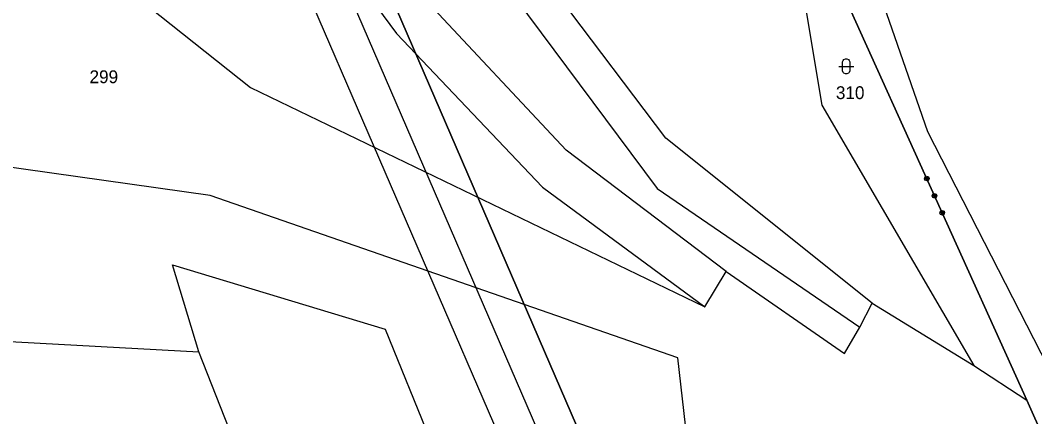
# Model space of a CAD drawing. Extents: x -866656 to -858817, y -1041816 to -1038653.
# Drawn here: x -865224.8 to -865090.2, y -1040665.3 to -1040612.8 of the extents above; entities that cross this region are included whole.
import ezdxf

# ---------------------------------------------------------------- set-up
doc = ezdxf.new("R2010")
doc.units = 0
for name, color, linetype in [('tisk ramy', 7, 'Continuous'), ('Vrstva 1', 7, 'Continuous'), ('Vrstva 3', 7, 'Continuous')]:
    doc.layers.add(name, color=color, linetype=linetype)

msp = doc.modelspace()

# ---------------------------------------------------------------- linework, layer by layer
at = {"layer": 'tisk ramy'}
for points in [[(-865224.28, -1040522.07), (-864724.07, -1041678.52), (-864451.49, -1041560.62), (-864951.69, -1040404.17)], [(-864954.3, -1040410.74), (-864458.06, -1041558.01), (-864721.47, -1041671.94), (-865217.7, -1040524.67)], [(-865211.14, -1040527.28), (-864800.25, -1041477.22), (-864546.01, -1041367.26), (-864956.9, -1040417.31)], [(-864956.9, -1040417.31), (-864546.01, -1041367.26), (-864800.25, -1041477.22), (-865211.14, -1040527.28)]]:
    msp.add_lwpolyline(points, close=True, dxfattribs=at)
at = {"layer": 'Vrstva 1'}
for p, q in [((-865131.58, -1040545.67), (-865118.39, -1040624.02)), ((-865203.36, -1040575.81), (-865174.84, -1040614.5)), ((-865139.1, -1040628.37), (-865157.14, -1040604.48)), ((-865161.65, -1040606.31), (-865140.27, -1040635.05)), ((-865209.74, -1040609.32), (-865194.21, -1040621.68)), ((-865104.32, -1040627.56), (-865110.9, -1040608.66)), ((-865152.35, -1040629.99), (-865171.21, -1040609.76)), ((-865174.84, -1040614.5), (-865155.47, -1040634.88)), ((-865115.67, -1040618.27), (-865115.57, -1040618.07)), ((-865115.67, -1040619.47), (-865115.67, -1040618.27)), ((-865115.57, -1040618.07), (-865115.47, -1040617.97)), ((-865115.47, -1040617.97), (-865115.27, -1040617.87)), ((-865115.27, -1040617.87), (-865115.07, -1040617.87)), ((-865115.07, -1040617.87), (-865114.87, -1040617.97)), ((-865114.87, -1040617.97), (-865114.77, -1040618.07)), ((-865114.77, -1040618.07), (-865114.67, -1040618.27)), ((-865114.67, -1040618.27), (-865114.67, -1040619.47)), ((-865116.17, -1040618.87), (-865114.17, -1040618.87)), ((-865115.57, -1040619.67), (-865115.67, -1040619.47)), ((-865115.47, -1040619.77), (-865115.57, -1040619.67)), ((-865115.27, -1040619.87), (-865115.47, -1040619.77)), ((-865115.07, -1040619.87), (-865115.27, -1040619.87)), ((-865114.87, -1040619.77), (-865115.07, -1040619.87)), ((-865114.77, -1040619.67), (-865114.87, -1040619.77)), ((-865114.67, -1040619.47), (-865114.77, -1040619.67)), ((-865194.21, -1040621.68), (-865133.92, -1040650.75)), ((-865118.39, -1040624.02), (-865098.24, -1040658.51)), ((-865087.43, -1040660.54), (-865104.32, -1040627.56)), ((-865111.71, -1040650.25), (-865139.1, -1040628.37)), ((-865199.55, -1040635.99), (-865236.13, -1040630.81)), ((-865131.08, -1040646.08), (-865152.35, -1040629.99)), ((-865155.47, -1040634.88), (-865133.92, -1040650.75)), ((-865137.49, -1040657.51), (-865199.55, -1040635.99)), ((-865140.27, -1040635.05), (-865113.38, -1040653.43)), ((-865201.05, -1040656.71), (-865204.56, -1040645.18)), ((-865204.56, -1040645.18), (-865176.34, -1040653.7)), ((-865133.92, -1040650.75), (-865131.08, -1040646.08)), ((-865131.08, -1040646.08), (-865115.38, -1040656.94)), ((-865113.38, -1040653.43), (-865111.71, -1040650.25)), ((-865111.71, -1040650.25), (-865098.24, -1040658.51)), ((-865176.34, -1040653.7), (-865154.84, -1040706.39)), ((-865115.38, -1040656.94), (-865113.38, -1040653.43)), ((-865244.81, -1040654.37), (-865201.05, -1040656.71)), ((-865181.81, -1040705.43), (-865201.05, -1040656.71)), ((-865132.98, -1040697.44), (-865137.49, -1040657.51)), ((-865098.24, -1040658.51), (-865091.19, -1040663.11))]:
    msp.add_line(p, q, dxfattribs=at)
at = {"layer": 'Vrstva 3'}
for p, q in [((-865115.64, -1040609.11), (-865091.19, -1040663.11)), ((-865091.19, -1040663.11), (-865115.64, -1040609.11)), ((-865104.8, -1040633.77), (-865104.7, -1040633.51)), ((-865104.8, -1040633.77), (-865104.7, -1040633.51)), ((-865104.7, -1040633.51), (-865104.52, -1040633.43)), ((-865104.7, -1040633.51), (-865104.52, -1040633.43)), ((-865104.48, -1040633.52), (-865104.66, -1040633.6)), ((-865104.48, -1040633.52), (-865104.66, -1040633.6)), ((-865104.52, -1040633.43), (-865104.26, -1040633.53)), ((-865104.52, -1040633.43), (-865104.26, -1040633.53)), ((-865104.26, -1040633.53), (-865104.17, -1040633.71)), ((-865104.26, -1040633.53), (-865104.17, -1040633.71)), ((-865104.72, -1040633.96), (-865104.8, -1040633.77)), ((-865104.72, -1040633.96), (-865104.8, -1040633.77)), ((-865104.45, -1040634.06), (-865104.72, -1040633.96)), ((-865104.45, -1040634.06), (-865104.72, -1040633.96)), ((-865104.71, -1040633.73), (-865104.35, -1040633.57)), ((-865104.71, -1040633.73), (-865104.35, -1040633.57)), ((-865104.66, -1040633.6), (-865104.71, -1040633.73)), ((-865104.66, -1040633.6), (-865104.71, -1040633.73)), ((-865104.31, -1040633.66), (-865104.67, -1040633.82)), ((-865104.31, -1040633.66), (-865104.67, -1040633.82)), ((-865104.26, -1040633.75), (-865104.63, -1040633.92)), ((-865104.26, -1040633.75), (-865104.63, -1040633.92)), ((-865104.63, -1040633.92), (-865104.5, -1040633.96)), ((-865104.63, -1040633.92), (-865104.5, -1040633.96)), ((-865104.5, -1040633.96), (-865104.31, -1040633.88)), ((-865104.5, -1040633.96), (-865104.31, -1040633.88)), ((-865104.27, -1040633.97), (-865104.45, -1040634.06)), ((-865104.27, -1040633.97), (-865104.45, -1040634.06)), ((-865104.35, -1040633.57), (-865104.26, -1040633.75)), ((-865104.35, -1040633.57), (-865104.26, -1040633.75)), ((-865104.17, -1040633.71), (-865104.27, -1040633.97)), ((-865104.17, -1040633.71), (-865104.27, -1040633.97)), ((-865103.77, -1040636.05), (-865103.67, -1040635.79)), ((-865103.77, -1040636.05), (-865103.67, -1040635.79)), ((-865103.69, -1040636.23), (-865103.77, -1040636.05)), ((-865103.69, -1040636.23), (-865103.77, -1040636.05)), ((-865103.42, -1040636.33), (-865103.69, -1040636.23)), ((-865103.42, -1040636.33), (-865103.69, -1040636.23)), ((-865103.68, -1040636.01), (-865103.32, -1040635.84)), ((-865103.68, -1040636.01), (-865103.32, -1040635.84)), ((-865103.63, -1040635.88), (-865103.68, -1040636.01)), ((-865103.63, -1040635.88), (-865103.68, -1040636.01)), ((-865103.67, -1040635.79), (-865103.49, -1040635.7)), ((-865103.67, -1040635.79), (-865103.49, -1040635.7)), ((-865103.27, -1040635.94), (-865103.64, -1040636.1)), ((-865103.27, -1040635.94), (-865103.64, -1040636.1)), ((-865103.45, -1040635.8), (-865103.63, -1040635.88)), ((-865103.45, -1040635.8), (-865103.63, -1040635.88)), ((-865103.23, -1040636.03), (-865103.6, -1040636.19)), ((-865103.23, -1040636.03), (-865103.6, -1040636.19)), ((-865103.6, -1040636.19), (-865103.46, -1040636.24)), ((-865103.6, -1040636.19), (-865103.46, -1040636.24)), ((-865103.49, -1040635.7), (-865103.22, -1040635.8)), ((-865103.49, -1040635.7), (-865103.22, -1040635.8)), ((-865103.46, -1040636.24), (-865103.28, -1040636.16)), ((-865103.46, -1040636.24), (-865103.28, -1040636.16)), ((-865103.32, -1040635.84), (-865103.23, -1040636.03)), ((-865103.32, -1040635.84), (-865103.23, -1040636.03)), ((-865103.14, -1040635.99), (-865103.24, -1040636.25)), ((-865103.14, -1040635.99), (-865103.24, -1040636.25)), ((-865103.22, -1040635.8), (-865103.14, -1040635.99)), ((-865103.22, -1040635.8), (-865103.14, -1040635.99)), ((-865103.24, -1040636.25), (-865103.42, -1040636.33)), ((-865103.24, -1040636.25), (-865103.42, -1040636.33)), ((-865102.74, -1040638.33), (-865102.64, -1040638.06)), ((-865102.74, -1040638.33), (-865102.64, -1040638.06)), ((-865102.66, -1040638.51), (-865102.74, -1040638.33)), ((-865102.66, -1040638.51), (-865102.74, -1040638.33)), ((-865102.39, -1040638.61), (-865102.66, -1040638.51)), ((-865102.39, -1040638.61), (-865102.66, -1040638.51)), ((-865102.65, -1040638.29), (-865102.28, -1040638.12)), ((-865102.65, -1040638.29), (-865102.28, -1040638.12)), ((-865102.6, -1040638.16), (-865102.65, -1040638.29)), ((-865102.6, -1040638.16), (-865102.65, -1040638.29)), ((-865102.64, -1040638.06), (-865102.46, -1040637.98)), ((-865102.64, -1040638.06), (-865102.46, -1040637.98)), ((-865102.24, -1040638.21), (-865102.61, -1040638.38)), ((-865102.24, -1040638.21), (-865102.61, -1040638.38)), ((-865102.42, -1040638.07), (-865102.6, -1040638.16)), ((-865102.42, -1040638.07), (-865102.6, -1040638.16)), ((-865102.2, -1040638.3), (-865102.57, -1040638.47)), ((-865102.2, -1040638.3), (-865102.57, -1040638.47)), ((-865102.57, -1040638.47), (-865102.43, -1040638.52)), ((-865102.57, -1040638.47), (-865102.43, -1040638.52)), ((-865102.46, -1040637.98), (-865102.19, -1040638.08)), ((-865102.46, -1040637.98), (-865102.19, -1040638.08)), ((-865102.43, -1040638.52), (-865102.25, -1040638.44)), ((-865102.43, -1040638.52), (-865102.25, -1040638.44)), ((-865102.21, -1040638.53), (-865102.39, -1040638.61)), ((-865102.21, -1040638.53), (-865102.39, -1040638.61)), ((-865102.28, -1040638.12), (-865102.2, -1040638.3)), ((-865102.28, -1040638.12), (-865102.2, -1040638.3)), ((-865102.11, -1040638.26), (-865102.21, -1040638.53)), ((-865102.11, -1040638.26), (-865102.21, -1040638.53)), ((-865102.19, -1040638.08), (-865102.11, -1040638.26)), ((-865102.19, -1040638.08), (-865102.11, -1040638.26)), ((-865091.19, -1040663.11), (-865084.06, -1040679.12)), ((-865084.06, -1040679.12), (-865091.19, -1040663.11))]:
    msp.add_line(p, q, dxfattribs=at)

# ---------------------------------------------------------------- texts
at = {"layer": 'Vrstva 1'}
for s, p in [('299', (-865215.57, -1040621.09)), ('310', (-865116.54, -1040623.2))]:
    msp.add_text(s, height=1.7, dxfattribs=at).set_placement(p)

doc.saveas('drawing.dxf')
